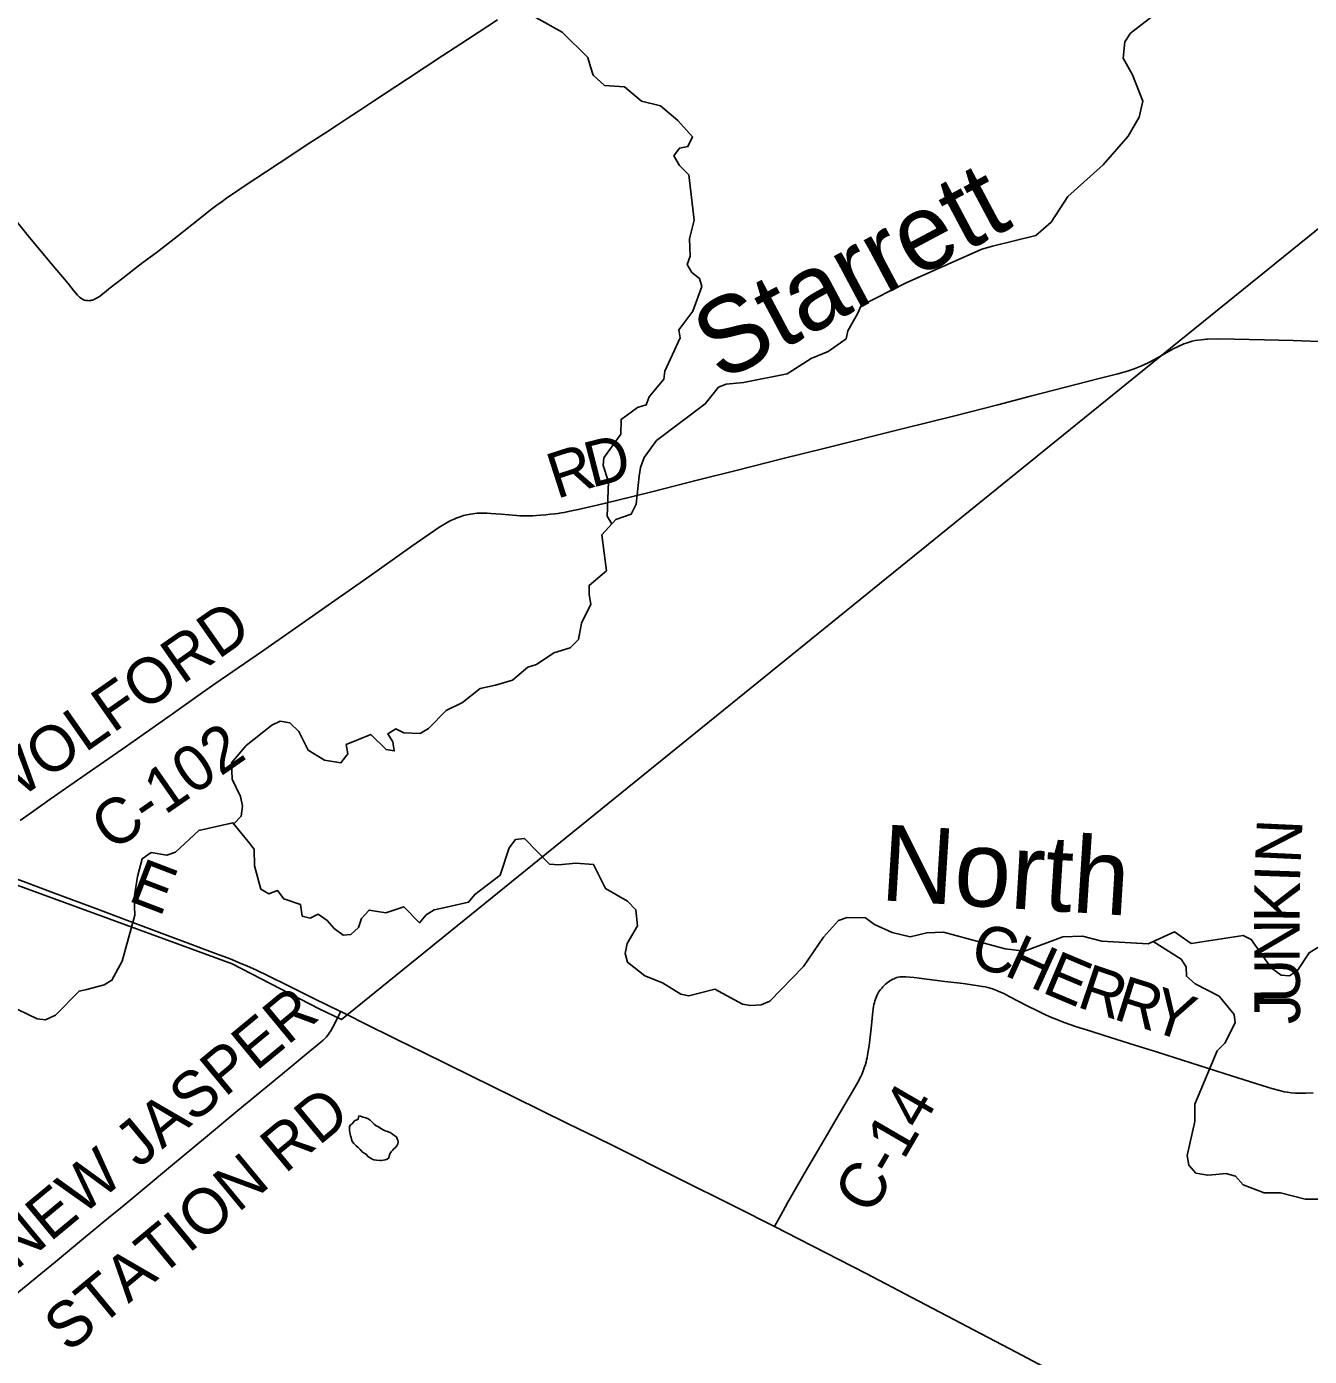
# Model space of a CAD drawing. Extents: x -49 to -8.2, y 9.4 to 23.5.
# Drawn here: x -14.098 to -13.298, y 13.208 to 14.037 of the extents above; entities that cross this region are included whole.
import ezdxf

# ---------------------------------------------------------------- set-up
doc = ezdxf.new("R2010")
doc.units = 0
for name, color, linetype in [('GM_X_County_Road', 7, 'Continuous'), ('GM_X_County_Road_Text', 7, 'Continuous'), ('GM_X_Minor_Lake', 7, 'Continuous'), ('GM_X_Minor_River', 7, 'Continuous'), ('GM_X_Minor_River_Text', 7, 'Continuous'), ('GM_X_Township', 7, 'Continuous'), ('GM_X_Township_Road', 7, 'Continuous')]:
    doc.layers.add(name, color=color, linetype=linetype)

msp = doc.modelspace()

# ---------------------------------------------------------------- linework, layer by layer
at = {"layer": 'GM_X_County_Road'}
for points in [[(-13.36244, 13.84252), (-13.36173, 13.84257), (-13.3555, 13.8427), (-13.34523, 13.84257), (-13.32629, 13.84212), (-13.30828, 13.84169), (-13.28685, 13.84099), (-13.27755, 13.84076), (-13.27412, 13.84073), (-13.2709, 13.84077), (-13.26812, 13.84089), (-13.26547, 13.84107), (-13.26294, 13.84135), (-13.26072, 13.84168)], [(-13.39181, 13.83153), (-13.38998, 13.83256), (-13.38266, 13.83667), (-13.38094, 13.83757), (-13.3793, 13.83836), (-13.37782, 13.83905), (-13.37643, 13.83961), (-13.37499, 13.84015), (-13.37317, 13.84075), (-13.37129, 13.84126), (-13.36951, 13.84164), (-13.36771, 13.84196), (-13.36579, 13.84223), (-13.36397, 13.84242), (-13.36244, 13.84252)], [(-14.10196, 13.54254), (-14.09484, 13.54754), (-14.08316, 13.55577), (-14.06355, 13.56947), (-14.03855, 13.58685), (-14.00781, 13.60845), (-13.98831, 13.62229), (-13.97992, 13.62819), (-13.96946, 13.63546), (-13.95148, 13.64767), (-13.93213, 13.66114), (-13.90572, 13.67974), (-13.88586, 13.69362), (-13.85767, 13.71349), (-13.84697, 13.72096), (-13.84026, 13.7255), (-13.83851, 13.72661), (-13.83728, 13.72739), (-13.83576, 13.72826), (-13.83467, 13.72883), (-13.83351, 13.72944), (-13.83241, 13.72998), (-13.83142, 13.73044), (-13.83009, 13.731), (-13.82893, 13.73144), (-13.82774, 13.73187), (-13.82654, 13.73226), (-13.82546, 13.73257), (-13.82442, 13.73285), (-13.82343, 13.73309), (-13.82226, 13.73333), (-13.82104, 13.73357), (-13.81958, 13.73376), (-13.81841, 13.73389), (-13.81699, 13.73401), (-13.81511, 13.73409), (-13.81283, 13.73407), (-13.81072, 13.73403), (-13.80848, 13.73391), (-13.80202, 13.73339), (-13.79243, 13.7326), (-13.79043, 13.73251), (-13.7883, 13.73243), (-13.78653, 13.73243), (-13.78464, 13.73243), (-13.78242, 13.73251), (-13.77995, 13.73264), (-13.77732, 13.7328), (-13.77421, 13.7331), (-13.77153, 13.73338), (-13.76867, 13.73369), (-13.76672, 13.73395), (-13.76469, 13.73426), (-13.76281, 13.73457), (-13.76104, 13.73489), (-13.75817, 13.73547), (-13.75406, 13.73635), (-13.74226, 13.73906), (-13.73017, 13.74194), (-13.70818, 13.74745), (-13.67897, 13.75483), (-13.65548, 13.76078), (-13.62625, 13.7681), (-13.60002, 13.77459), (-13.5521, 13.78663), (-13.51926, 13.79486), (-13.49249, 13.80172), (-13.47204, 13.80702), (-13.42931, 13.81799), (-13.41759, 13.82104), (-13.41391, 13.82207), (-13.41104, 13.82292), (-13.40926, 13.82347), (-13.40737, 13.82413), (-13.4054, 13.82483), (-13.40326, 13.82569), (-13.40108, 13.82667), (-13.3987, 13.82778), (-13.39431, 13.83013), (-13.39181, 13.83153)], [(-14.13546, 13.51736), (-14.12123, 13.51223), (-14.10779, 13.50739), (-14.09816, 13.50387), (-14.08273, 13.49814), (-14.06819, 13.49269), (-14.05483, 13.48764), (-14.03504, 13.48023), (-14.01177, 13.4715), (-13.9978, 13.46629), (-13.9818, 13.46031), (-13.97105, 13.45628), (-13.96474, 13.45371), (-13.96019, 13.45172), (-13.95511, 13.44943), (-13.947, 13.44553), (-13.93501, 13.43964), (-13.91886, 13.43165), (-13.90269, 13.4237), (-13.90211, 13.42341)], [(-13.63175, 13.28943), (-13.62776, 13.29659), (-13.62354, 13.3042), (-13.61312, 13.32222), (-13.60277, 13.33992), (-13.59715, 13.34958), (-13.59258, 13.35735), (-13.58304, 13.37359), (-13.57991, 13.37909), (-13.57792, 13.38296), (-13.57733, 13.38423), (-13.57667, 13.3858), (-13.57614, 13.38719), (-13.57549, 13.38901), (-13.57502, 13.39048), (-13.57461, 13.39198), (-13.57428, 13.39332), (-13.574, 13.39467), (-13.57369, 13.39623), (-13.57272, 13.40237), (-13.57151, 13.41284), (-13.57036, 13.42345), (-13.57013, 13.42505), (-13.56991, 13.42661), (-13.56966, 13.42793), (-13.56939, 13.42895), (-13.56906, 13.4301), (-13.56865, 13.43125), (-13.56834, 13.43214), (-13.56791, 13.43319), (-13.56742, 13.43433), (-13.56681, 13.43549), (-13.56623, 13.43639), (-13.56561, 13.43721), (-13.56487, 13.43808), (-13.56413, 13.4389), (-13.56245, 13.44046), (-13.56068, 13.4419), (-13.55977, 13.44251), (-13.55887, 13.44309), (-13.55801, 13.44354), (-13.55712, 13.44394), (-13.55645, 13.44424), (-13.5555, 13.44457), (-13.55456, 13.44482), (-13.55328, 13.44506), (-13.55207, 13.44519), (-13.55098, 13.44515), (-13.54984, 13.44509), (-13.54458, 13.4446), (-13.53666, 13.44362), (-13.52548, 13.44223), (-13.51403, 13.44083), (-13.50731, 13.43997), (-13.50458, 13.43956), (-13.50213, 13.43914), (-13.50026, 13.43881), (-13.49874, 13.43849), (-13.49734, 13.43812), (-13.49576, 13.43762), (-13.49414, 13.43701), (-13.4923, 13.43624), (-13.48836, 13.4344), (-13.48531, 13.43287), (-13.47373, 13.42684), (-13.46819, 13.42402), (-13.46316, 13.42159), (-13.4589, 13.41969), (-13.45574, 13.41839), (-13.45314, 13.41743), (-13.4505, 13.41646), (-13.44404, 13.41421), (-13.43457, 13.41118), (-13.42688, 13.40873), (-13.4103, 13.4035), (-13.39288, 13.39813), (-13.37209, 13.39155), (-13.35137, 13.38489), (-13.32708, 13.37718), (-13.32174, 13.37553), (-13.31613, 13.374), (-13.31391, 13.37347), (-13.31189, 13.3731), (-13.30951, 13.37281), (-13.30692, 13.37264), (-13.30421, 13.37256), (-13.30072, 13.37256), (-13.29583, 13.37269)], [(-14.10509, 13.24685), (-14.07987, 13.26752), (-14.06239, 13.28197), (-14.04684, 13.29485), (-14.03844, 13.30176), (-14.02716, 13.31102), (-14.00687, 13.32792), (-13.99376, 13.33887), (-13.98516, 13.34602), (-13.96626, 13.36168), (-13.93488, 13.38759), (-13.92363, 13.39691), (-13.91447, 13.40433), (-13.913, 13.40564), (-13.91202, 13.40664), (-13.91106, 13.40765), (-13.91023, 13.40872), (-13.90935, 13.40992), (-13.90834, 13.4115), (-13.90573, 13.41606), (-13.903, 13.4216), (-13.90211, 13.42341)], [(-13.90211, 13.42341), (-13.89534, 13.42006)], [(-13.89534, 13.42006), (-13.88933, 13.41707), (-13.8662, 13.40568), (-13.85087, 13.39812), (-13.82107, 13.3834), (-13.7943, 13.37027), (-13.76031, 13.35349), (-13.7427, 13.34494), (-13.73129, 13.33931), (-13.6927, 13.31995), (-13.65602, 13.30174), (-13.63175, 13.28943)], [(-13.63175, 13.28943), (-13.61664, 13.28177), (-13.5746, 13.26026), (-13.54598, 13.24527), (-13.4811, 13.2111), (-13.46735, 13.20388), (-13.45686, 13.19845), (-13.43866, 13.18902), (-13.41631, 13.17745), (-13.39999, 13.1691), (-13.34147, 13.1389), (-13.32611, 13.13073), (-13.3076, 13.12099)]]:
    msp.add_lwpolyline(points, dxfattribs=at)
at = {"layer": 'GM_X_Minor_Lake'}
msp.add_lwpolyline([(-13.8908, 13.35846), (-13.88985, 13.35826), (-13.88815, 13.35768), (-13.88645, 13.35728), (-13.88494, 13.3565), (-13.88381, 13.35573), (-13.88249, 13.35458), (-13.88117, 13.35323), (-13.88005, 13.35227), (-13.87854, 13.35149), (-13.87703, 13.35053), (-13.87533, 13.34956), (-13.87439, 13.34917), (-13.87287, 13.34859), (-13.87136, 13.348), (-13.87004, 13.34723), (-13.86872, 13.34626), (-13.86741, 13.3453), (-13.86685, 13.34415), (-13.86648, 13.3432), (-13.8663, 13.34206), (-13.8665, 13.34092), (-13.86708, 13.33978), (-13.86824, 13.33847), (-13.86919, 13.33772), (-13.86977, 13.33677), (-13.87073, 13.33602), (-13.8715, 13.3347), (-13.8719, 13.33337), (-13.8721, 13.33224), (-13.87305, 13.33149), (-13.87439, 13.33093), (-13.87667, 13.33057), (-13.87781, 13.33059), (-13.87989, 13.3308), (-13.88141, 13.331), (-13.88254, 13.3314), (-13.88367, 13.33236), (-13.88518, 13.33313), (-13.88612, 13.33428), (-13.88706, 13.33505), (-13.88857, 13.33583), (-13.89007, 13.33756), (-13.89119, 13.33871), (-13.89251, 13.33967), (-13.89383, 13.34121), (-13.89495, 13.34255), (-13.89531, 13.34388), (-13.89568, 13.34503), (-13.89605, 13.34598), (-13.89623, 13.34693), (-13.89641, 13.34826), (-13.89659, 13.34922), (-13.89658, 13.35017), (-13.89656, 13.3515), (-13.89617, 13.35263), (-13.89503, 13.35338), (-13.89349, 13.35526), (-13.89215, 13.35601), (-13.8912, 13.35638), (-13.8908, 13.35846)], dxfattribs=at)
at = {"layer": 'GM_X_Minor_River'}
for points in [[(-13.96876, 13.54041), (-13.96415, 13.54523), (-13.9633, 13.55148), (-13.96453, 13.55739), (-13.96987, 13.56829), (-13.97028, 13.57856), (-13.96101, 13.58924), (-13.94508, 13.60191), (-13.93992, 13.60449), (-13.93387, 13.60345), (-13.92826, 13.59804), (-13.92238, 13.58637), (-13.91223, 13.58014), (-13.90202, 13.57846), (-13.89776, 13.5841), (-13.89862, 13.58981), (-13.88336, 13.59622), (-13.87383, 13.58677), (-13.86872, 13.58593), (-13.86958, 13.59164), (-13.87273, 13.59663), (-13.86776, 13.59959), (-13.86267, 13.59723), (-13.85263, 13.5967), (-13.84728, 13.59985), (-13.8363, 13.61107), (-13.82617, 13.61605), (-13.81523, 13.62481), (-13.80553, 13.62694), (-13.79505, 13.63001), (-13.78545, 13.63803), (-13.78011, 13.63985), (-13.76919, 13.64709), (-13.7591, 13.65016), (-13.7539, 13.6554), (-13.75204, 13.66544), (-13.74617, 13.67731), (-13.74721, 13.68341), (-13.74731, 13.68911), (-13.73637, 13.69824), (-13.73925, 13.72051), (-13.73056, 13.73025), (-13.72103, 13.73353), (-13.71791, 13.73975), (-13.71612, 13.75719), (-13.71528, 13.7625), (-13.71291, 13.76873), (-13.70516, 13.77944), (-13.67486, 13.80215), (-13.66654, 13.81266), (-13.66178, 13.81448), (-13.65095, 13.81546), (-13.62376, 13.82093), (-13.60882, 13.83058), (-13.59814, 13.83479), (-13.58702, 13.84279), (-13.58599, 13.84771), (-13.57995, 13.85825), (-13.5776, 13.86353), (-13.54951, 13.87773), (-13.50236, 13.89867), (-13.49588, 13.90047), (-13.46885, 13.90728), (-13.45925, 13.91549), (-13.44876, 13.93147), (-13.42685, 13.95127), (-13.41121, 13.96908), (-13.4044, 13.98094), (-13.40216, 13.99097), (-13.40854, 14.0074), (-13.41426, 14.01774), (-13.41335, 14.02798), (-13.40966, 14.03324), (-13.38529, 14.05224)], [(-13.73305, 13.72746), (-13.73603, 13.73224), (-13.73514, 13.75368), (-13.73858, 13.7638), (-13.73813, 13.76854), (-13.72748, 13.78338), (-13.72734, 13.7925), (-13.71717, 13.79994), (-13.71165, 13.80157), (-13.70986, 13.80667), (-13.7006, 13.81754), (-13.70014, 13.82266), (-13.69053, 13.84341), (-13.6914, 13.84836), (-13.6825, 13.86), (-13.67696, 13.8753), (-13.6784, 13.88044), (-13.68327, 13.88413), (-13.68604, 13.88911), (-13.68425, 13.8944), (-13.68465, 13.90504), (-13.68182, 13.91677), (-13.68499, 13.94492), (-13.69097, 13.95071), (-13.69448, 13.95684), (-13.69099, 13.96172), (-13.68567, 13.96259), (-13.68273, 13.96862), (-13.69187, 13.97883), (-13.70272, 13.98791), (-13.71462, 13.99094), (-13.7251, 13.99983), (-13.73761, 14.00059), (-13.74471, 14.00716), (-13.74634, 14.01231), (-13.74795, 14.01822), (-13.76402, 14.03384), (-13.78038, 14.04301)], [(-14.10346, 13.42469), (-14.09142, 13.41899), (-14.08612, 13.41834), (-14.07981, 13.42129), (-14.06518, 13.43625), (-14.06042, 13.43713), (-14.04957, 13.44), (-14.04478, 13.44297), (-14.03835, 13.45483), (-14.03051, 13.48357), (-14.03091, 13.49441), (-14.02881, 13.50767), (-14.0258, 13.51863), (-14.02024, 13.52254), (-14.0106, 13.52087), (-14.00507, 13.52287), (-13.99064, 13.53633), (-13.96933, 13.54113), (-13.96003, 13.52959), (-13.95612, 13.5246), (-13.9559, 13.51434), (-13.95196, 13.49966), (-13.94688, 13.49692), (-13.94154, 13.49893), (-13.93764, 13.49374), (-13.92726, 13.49016), (-13.92605, 13.48293), (-13.92114, 13.48171), (-13.91617, 13.48411), (-13.91054, 13.48022), (-13.90626, 13.47522), (-13.90063, 13.47115), (-13.89589, 13.47145), (-13.89108, 13.47575), (-13.8891, 13.48141), (-13.88447, 13.48666), (-13.87406, 13.48498), (-13.86282, 13.4888), (-13.85292, 13.47877), (-13.84887, 13.48365), (-13.84389, 13.4868), (-13.83799, 13.48804), (-13.82239, 13.4916), (-13.81852, 13.49648), (-13.8026, 13.50839), (-13.79703, 13.52558), (-13.79316, 13.53065), (-13.78746, 13.53133), (-13.77197, 13.51533), (-13.7661, 13.51486), (-13.75547, 13.51602), (-13.74448, 13.5151), (-13.73694, 13.50017), (-13.72341, 13.49218), (-13.71818, 13.48678), (-13.71701, 13.47689), (-13.72344, 13.46578), (-13.72485, 13.45972), (-13.72342, 13.45419), (-13.71256, 13.44567), (-13.70144, 13.44133), (-13.69017, 13.43432), (-13.68506, 13.43329), (-13.66888, 13.43741)], [(-13.66888, 13.43741), (-13.65158, 13.42803), (-13.64667, 13.4272), (-13.64003, 13.42766), (-13.63468, 13.42986), (-13.61368, 13.45157), (-13.60108, 13.4698), (-13.59182, 13.4801), (-13.58648, 13.48211), (-13.57492, 13.48193), (-13.56929, 13.47767), (-13.55837, 13.47276), (-13.54704, 13.47011), (-13.53676, 13.47243), (-13.52633, 13.47284), (-13.48781, 13.46256), (-13.47589, 13.46105), (-13.45186, 13.46999), (-13.43972, 13.47038), (-13.42763, 13.46734), (-13.39865, 13.46557), (-13.38242, 13.47311), (-13.37191, 13.46592), (-13.3396, 13.47075), (-13.33452, 13.46839), (-13.32209, 13.45073), (-13.3159, 13.44608), (-13.3106, 13.44581), (-13.30562, 13.44896), (-13.29844, 13.46006), (-13.28025, 13.47118)], [(-13.39554, 13.46702), (-13.37813, 13.45614), (-13.37498, 13.45135), (-13.37488, 13.44546), (-13.36946, 13.44063), (-13.3544, 13.43299), (-13.3451, 13.42165), (-13.34442, 13.41651), (-13.35087, 13.40369), (-13.35568, 13.39902), (-13.36965, 13.36581), (-13.36963, 13.35498), (-13.37451, 13.33379), (-13.37346, 13.3277), (-13.36899, 13.32269), (-13.36161, 13.32144), (-13.35649, 13.32193), (-13.35022, 13.3226), (-13.34437, 13.3208), (-13.33952, 13.31541), (-13.32633, 13.31046), (-13.31628, 13.3105), (-13.30079, 13.30646), (-13.27785, 13.30649)]]:
    msp.add_lwpolyline(points, dxfattribs=at)
at = {"layer": 'GM_X_Township'}
msp.add_lwpolyline([(-14.96621, 13.95738), (-14.94485, 13.94787), (-14.78074, 13.90788), (-14.76368, 13.90404), (-14.71688, 13.89351), (-14.70054, 13.87902), (-14.67193, 13.85033), (-14.58431, 13.76249), (-14.50214, 13.67828), (-14.46743, 13.65661), (-14.44135, 13.63929), (-14.40642, 13.62045), (-14.38426, 13.60754), (-14.36921, 13.60083), (-14.28444, 13.56787), (-14.14258, 13.51633), (-13.9697, 13.45316), (-13.91545, 13.4252), (-13.90155, 13.4184), (-13.3958, 13.82795), (-13.37935, 13.84126), (-13.03464, 14.1202)], dxfattribs=at)
at = {"layer": 'GM_X_Township_Road'}
msp.add_lwpolyline([(-14.10536, 13.91734), (-14.09691, 13.90701), (-14.08264, 13.88978), (-14.07206, 13.87717), (-14.06846, 13.87277), (-14.06616, 13.87006), (-14.06549, 13.86936), (-14.06489, 13.86879), (-14.06428, 13.86829), (-14.06349, 13.86776), (-14.06303, 13.86749), (-14.06242, 13.86718), (-14.06173, 13.86692), (-14.06106, 13.86673), (-14.06033, 13.86661), (-14.05971, 13.86657), (-14.05914, 13.86655), (-14.05847, 13.86657), (-14.05793, 13.86665), (-14.0574, 13.86677), (-14.0569, 13.86692), (-14.05613, 13.86718), (-14.05561, 13.86743), (-14.05508, 13.86771), (-14.05346, 13.86862), (-14.05251, 13.86924), (-14.05165, 13.86985), (-14.04579, 13.87448), (-14.03797, 13.88062), (-14.03013, 13.88673), (-14.02544, 13.8903), (-14.01724, 13.89646), (-14.00588, 13.90513), (-13.99501, 13.91391), (-13.98795, 13.9195), (-13.98352, 13.92292), (-13.97929, 13.92607), (-13.97601, 13.92843), (-13.97322, 13.93039), (-13.96499, 13.93597), (-13.96034, 13.93908), (-13.94898, 13.94668), (-13.94043, 13.95233), (-13.92201, 13.96446), (-13.91159, 13.97123), (-13.90429, 13.97595), (-13.89807, 13.98004), (-13.89109, 13.98469), (-13.88177, 13.99086), (-13.86052, 14.00488), (-13.83842, 14.01932), (-13.8231, 14.02939), (-13.80444, 14.0417)], dxfattribs=at)

# ---------------------------------------------------------------- texts
at = {"layer": 'GM_X_County_Road_Text'}
for s, height, rotation, p in [('D', 0.02841, 14.42763, (-13.74582, 13.74982)), ('R', 0.02841, 17.84622, (-13.7676, 13.7428)), ('WOLFORD', 0.028409, 34.99098, (-14.11508, 13.54697)), ('C-102', 0.028409, 34.83369, (-14.04465, 13.5227)), ('N', 0.02841, 87.32895, (-13.30373, 13.51524)), ('E', 0.02841, 339.04699, (-14.03549, 13.49284)), ('I', 0.02841, 87.99358, (-13.30414, 13.50367)), ('K', 0.02841, 89.58106, (-13.30431, 13.47888)), ('N', 0.02841, 90.26594, (-13.3042, 13.45397)), ('C', 0.02841, 345.44973, (-13.51072, 13.45188)), ('H', 0.02841, 335.46199, (-13.48937, 13.44646)), ('E', 0.02841, 337.16797, (-13.46578, 13.4357)), ('U', 0.02841, 90.28416, (-13.30407, 13.42897)), ('R', 0.02841, 341.50249, (-13.444, 13.42663)), ('R', 0.02841, 342.53397, (-13.42134, 13.41905)), ('Y', 0.02841, 342.52928, (-13.39908, 13.41205)), ('N NEW JASPER', 0.0284091, 39.6314, (-14.1337, 13.23768)), ('J', 0.02841, 90.28687, (-13.30401, 13.41564)), ('STATION RD', 0.028409, 39.6292, (-14.07182, 13.21017)), ('C-14', 0.028409, 59.84384, (-13.57129, 13.2957))]:
    msp.add_text(s, height=height, rotation=rotation, dxfattribs=at).set_placement(p)
at = {"layer": 'GM_X_Minor_River_Text'}
for s, height, rotation, p in [('Starrett', 0.047356, 28.05734, (-13.66521, 13.81555)), ('North', 0.047347, 356.41487, (-13.56626, 13.4929))]:
    msp.add_text(s, height=height, rotation=rotation, dxfattribs=at).set_placement(p)

doc.saveas('drawing.dxf')
